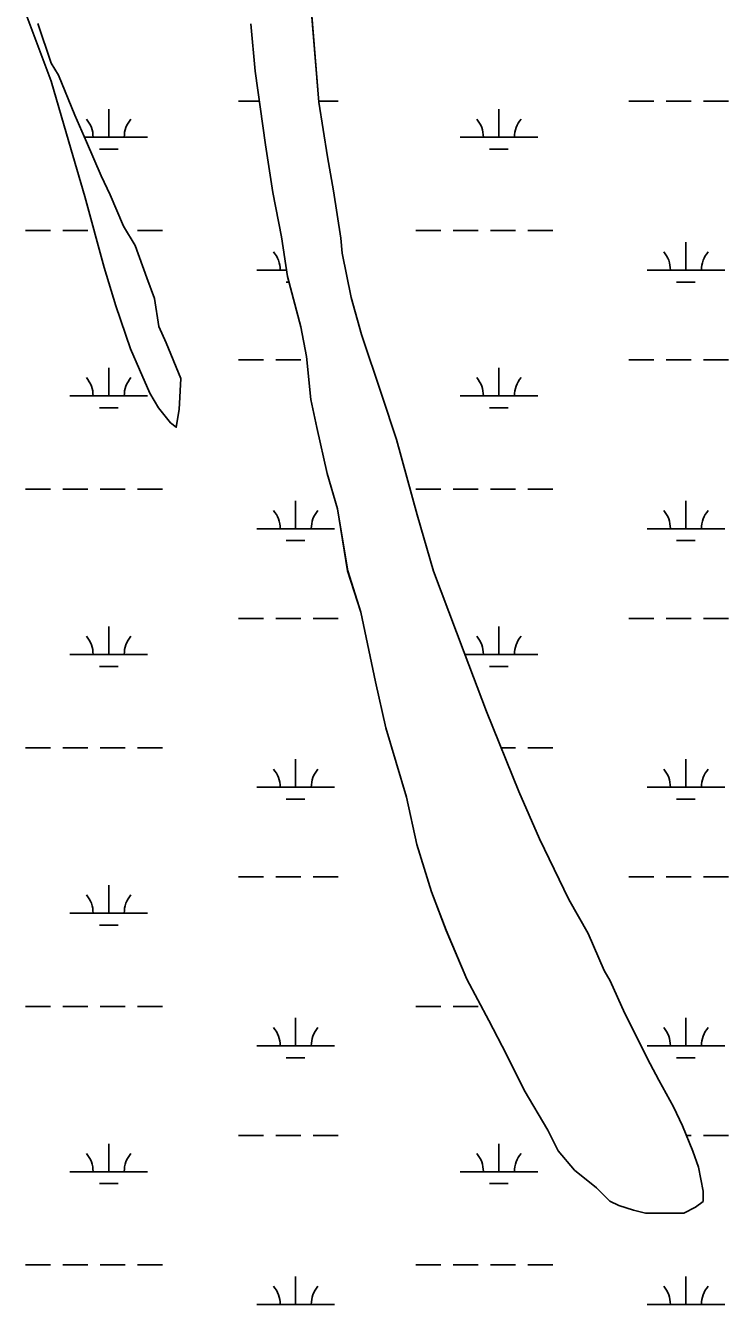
# Model space of a CAD drawing. Extents: x 3161564 to 3199464, y 849354 to 874788.
# Drawn here: x 3189596 to 3190500, y 869976 to 871621 of the extents above; entities that cross this region are included whole.
import ezdxf

# ---------------------------------------------------------------- set-up
doc = ezdxf.new("R2010")
doc.units = 0
for name, color, linetype in [('V-SITE-VEGE', 7, 'Continuous'), ('V-TOPO-SHOR', 7, 'Continuous'), ('V-WETL-SWMP', 7, 'Continuous')]:
    doc.layers.add(name, color=color, linetype=linetype)

msp = doc.modelspace()

# ---------------------------------------------------------------- linework, layer by layer
at = {"layer": 'V-SITE-VEGE'}
for points in [[(3189960.5, 871681.9), (3189973.5, 871522.1), (3189984.8, 871451.7), (3189992.4, 871408), (3190001.8, 871347.1), (3190003.6, 871328.1), (3190014.9, 871271), (3190028.2, 871223.4), (3190054.7, 871145.4), (3190073.6, 871088.3), (3190100.1, 870991.3), (3190120.9, 870919), (3190160.6, 870814.3), (3190189, 870738.2), (3190230.7, 870635.4), (3190257.2, 870574.5), (3190295.1, 870496.4), (3190319.8, 870452.6), (3190340.6, 870405.1), (3190348.2, 870391.7), (3190367.2, 870349.9), (3190399.4, 870285.1), (3190410.8, 870264.2), (3190429.7, 870229.9), (3190441.1, 870205.2), (3190454.4, 870172.8), (3190461.9, 870151.9), (3190467.6, 870121.4), (3190467.6, 870108.1), (3190458, 870100.5), (3190442.8, 870093), (3190393.4, 870093), (3190378.2, 870096.9), (3190359.1, 870102.6), (3190347.7, 870108.3), (3190330.7, 870125.5), (3190302.2, 870148.3), (3190281.3, 870173.1), (3190268, 870199.8), (3190237.7, 870251.2), (3190214.9, 870296.9), (3190192.2, 870340.6), (3190163.7, 870393.9), (3190137.2, 870456.7), (3190118.3, 870506.2), (3190099.4, 870567.1), (3190086.1, 870628), (3190059.7, 870717.4), (3190046.4, 870776.4), (3190027.6, 870865.9), (3190010.5, 870919.1), (3189997.4, 870999), (3189984.1, 871044.7), (3189970.9, 871103.7), (3189963.4, 871139.9), (3189957.8, 871195), (3189950.2, 871233.1), (3189933.2, 871297.8), (3189925.7, 871349.1), (3189914.4, 871406.2), (3189905, 871467.1), (3189891.8, 871562.2), (3189886.2, 871623.1)], [(3189612.3, 871623.5), (3189629.3, 871572.2), (3189638.8, 871556.9), (3189659.7, 871505.5), (3189674.8, 871471.3), (3189693.8, 871427.5), (3189705.1, 871402.8), (3189722.2, 871362.8), (3189737.4, 871338), (3189752.5, 871296.2), (3189762, 871269.5), (3189767.6, 871233.4), (3189777.1, 871212.4), (3189796, 871166.8), (3189794.1, 871126.8), (3189790.2, 871104), (3189782.6, 871109.7), (3189767.5, 871128.8), (3189756.1, 871147.8), (3189742.8, 871178.3), (3189731.4, 871204.9), (3189712.5, 871260.1), (3189697.4, 871309.6), (3189672.8, 871400.9), (3189652, 871471.3), (3189629.3, 871549.3), (3189597.1, 871635)]]:
    msp.add_lwpolyline(points, dxfattribs=at)
at = {"layer": 'V-TOPO-SHOR'}
for p, q in [((3189960.5, 871681.9), (3189973.5, 871522.1)), ((3189629.3, 871549.3), (3189597.1, 871635)), ((3189612.3, 871623.5), (3189629.4, 871572.2)), ((3189891.8, 871562.2), (3189886.2, 871623.1)), ((3189629.4, 871572.2), (3189638.8, 871556.9)), ((3189638.8, 871556.9), (3189659.7, 871505.5)), ((3189905, 871467.1), (3189891.8, 871562.2)), ((3189652, 871471.3), (3189629.3, 871549.3)), ((3189973.5, 871522.1), (3189984.8, 871451.7)), ((3189659.7, 871505.5), (3189674.8, 871471.3)), ((3189672.8, 871400.9), (3189652, 871471.3)), ((3189674.8, 871471.3), (3189693.8, 871427.5)), ((3189914.4, 871406.2), (3189905, 871467.1)), ((3189984.8, 871451.7), (3189992.4, 871408)), ((3189693.8, 871427.5), (3189705.1, 871402.8)), ((3189705.1, 871402.8), (3189722.2, 871362.8)), ((3189925.7, 871349.1), (3189914.4, 871406.2)), ((3189992.4, 871408), (3190001.8, 871347.1)), ((3189697.4, 871309.6), (3189672.8, 871400.9)), ((3189722.2, 871362.8), (3189737.4, 871338)), ((3189737.4, 871338), (3189752.5, 871296.2)), ((3189933.2, 871297.8), (3189925.7, 871349.1)), ((3190001.8, 871347.1), (3190003.6, 871328.1)), ((3190003.6, 871328.1), (3190015, 871271)), ((3189712.5, 871260.1), (3189697.4, 871309.6)), ((3189752.5, 871296.2), (3189762, 871269.5)), ((3189950.2, 871233.1), (3189933.2, 871297.8)), ((3190015, 871271), (3190028.2, 871223.4)), ((3189731.4, 871204.9), (3189712.5, 871260.1)), ((3189762, 871269.5), (3189767.6, 871233.4)), ((3189767.6, 871233.4), (3189777.1, 871212.4)), ((3189957.8, 871195), (3189950.2, 871233.1)), ((3190028.2, 871223.4), (3190054.7, 871145.4)), ((3189742.8, 871178.3), (3189731.4, 871204.9)), ((3189777.1, 871212.4), (3189796, 871166.8)), ((3189963.4, 871139.9), (3189957.8, 871195)), ((3189756.1, 871147.8), (3189742.8, 871178.3)), ((3189796, 871166.8), (3189794.1, 871126.8)), ((3189767.5, 871128.8), (3189756.1, 871147.8)), ((3189970.9, 871103.7), (3189963.4, 871139.9)), ((3190054.7, 871145.4), (3190073.6, 871088.3)), ((3189782.6, 871109.7), (3189767.5, 871128.8)), ((3189794.1, 871126.8), (3189790.2, 871104)), ((3189790.2, 871104), (3189782.6, 871109.7)), ((3189984.1, 871044.7), (3189970.9, 871103.7)), ((3190073.6, 871088.3), (3190100.1, 870991.3)), ((3189997.4, 870999.1), (3189984.1, 871044.7)), ((3190010.6, 870919.1), (3189997.4, 870999.1)), ((3190100.1, 870991.3), (3190120.9, 870919)), ((3190027.6, 870865.9), (3190010.6, 870919.1)), ((3190120.9, 870919), (3190160.6, 870814.3)), ((3190046.5, 870776.4), (3190027.6, 870865.9)), ((3190160.6, 870814.3), (3190189, 870738.2)), ((3190059.7, 870717.5), (3190046.5, 870776.4)), ((3190189, 870738.2), (3190230.7, 870635.4)), ((3190086.1, 870628), (3190059.7, 870717.5)), ((3190230.7, 870635.4), (3190257.2, 870574.5)), ((3190099.4, 870567.1), (3190086.1, 870628)), ((3190118.3, 870506.2), (3190099.4, 870567.1)), ((3190257.2, 870574.5), (3190295.1, 870496.4)), ((3190137.2, 870456.8), (3190118.3, 870506.2)), ((3190295.1, 870496.4), (3190319.8, 870452.6)), ((3190163.7, 870393.9), (3190137.2, 870456.8)), ((3190319.8, 870452.6), (3190340.6, 870405.1)), ((3190340.6, 870405.1), (3190348.2, 870391.7)), ((3190192.2, 870340.6), (3190163.7, 870393.9)), ((3190348.2, 870391.7), (3190367.2, 870349.9)), ((3190367.2, 870349.9), (3190399.4, 870285.1)), ((3190214.9, 870296.9), (3190192.2, 870340.6)), ((3190237.7, 870251.2), (3190214.9, 870296.9)), ((3190399.4, 870285.1), (3190410.8, 870264.2)), ((3190268, 870199.8), (3190237.7, 870251.2)), ((3190410.8, 870264.2), (3190429.7, 870229.9)), ((3190429.7, 870229.9), (3190441.1, 870205.2)), ((3190441.1, 870205.2), (3190454.4, 870172.8)), ((3190281.3, 870173.1), (3190268, 870199.8)), ((3190302.2, 870148.4), (3190281.3, 870173.1)), ((3190454.4, 870172.8), (3190461.9, 870151.9)), ((3190461.9, 870151.9), (3190467.6, 870121.4)), ((3190330.7, 870125.5), (3190302.2, 870148.4)), ((3190347.8, 870108.3), (3190330.7, 870125.5)), ((3190467.6, 870121.4), (3190467.6, 870108.1)), ((3190359.2, 870102.6), (3190347.8, 870108.3)), ((3190378.2, 870096.9), (3190359.2, 870102.6)), ((3190467.6, 870108.1), (3190458.1, 870100.5)), ((3190393.4, 870093), (3190378.2, 870096.9)), ((3190442.8, 870093), (3190393.4, 870093)), ((3190458.1, 870100.5), (3190442.8, 870093))]:
    msp.add_line(p, q, dxfattribs=at)
at = {"layer": 'V-WETL-SWMP'}
for p, q in [((3189960.5, 871681.9), (3189973.5, 871522.1)), ((3189629.3, 871549.3), (3189597.1, 871635)), ((3189612.3, 871623.5), (3189629.4, 871572.2)), ((3189891.8, 871562.2), (3189886.2, 871623.1)), ((3189629.4, 871572.2), (3189638.8, 871556.9)), ((3189638.8, 871556.9), (3189659.7, 871505.5)), ((3189905, 871467.1), (3189891.8, 871562.2)), ((3189652, 871471.3), (3189629.3, 871549.3)), ((3189870.3, 871523.5), (3189897.2, 871523.5)), ((3189973.4, 871523.5), (3189998.3, 871523.5)), ((3189973.5, 871522.1), (3189984.8, 871451.7)), ((3190372.2, 871523.5), (3190404.2, 871523.5)), ((3190420.2, 871523.5), (3190452.2, 871523.5)), ((3190468.2, 871523.5), (3190500.2, 871523.5)), ((3189659.7, 871505.5), (3189674.8, 871471.3)), ((3189703.3, 871477), (3189703.3, 871513)), ((3190205.2, 871477), (3190205.2, 871513)), ((3189672.8, 871400.9), (3189652, 871471.3)), ((3189672.3, 871477), (3189753.3, 871477)), ((3189674.8, 871471.3), (3189693.8, 871427.5)), ((3190155.2, 871477), (3190255.2, 871477)), ((3189691.3, 871461.6), (3189715.3, 871461.6)), ((3189914.4, 871406.2), (3189905, 871467.1)), ((3189984.8, 871451.7), (3189992.4, 871408)), ((3190193.2, 871461.6), (3190217.2, 871461.6)), ((3189693.8, 871427.5), (3189705.1, 871402.8)), ((3189705.1, 871402.8), (3189722.2, 871362.8)), ((3189925.7, 871349.1), (3189914.4, 871406.2)), ((3189992.4, 871408), (3190001.8, 871347.1)), ((3189697.4, 871309.6), (3189672.8, 871400.9)), ((3189596.4, 871357), (3189628.4, 871357)), ((3189644.4, 871357), (3189676.4, 871357)), ((3189722.2, 871362.8), (3189737.4, 871338)), ((3189740.4, 871357), (3189772.4, 871357)), ((3190098.3, 871357), (3190130.3, 871357)), ((3190146.3, 871357), (3190178.3, 871357)), ((3190194.3, 871357), (3190226.3, 871357)), ((3190242.3, 871357), (3190274.3, 871357)), ((3189737.4, 871338), (3189752.5, 871296.2)), ((3189933.2, 871297.8), (3189925.7, 871349.1)), ((3190001.8, 871347.1), (3190003.6, 871328.1)), ((3190445.6, 871306.2), (3190445.6, 871342.2)), ((3190003.6, 871328.1), (3190015, 871271)), ((3189712.5, 871260.1), (3189697.4, 871309.6)), ((3189893.7, 871306.2), (3189932, 871306.2)), ((3190395.6, 871306.2), (3190495.6, 871306.2)), ((3189752.5, 871296.2), (3189762, 871269.5)), ((3189931.7, 871290.8), (3189935, 871290.8)), ((3189950.2, 871233.1), (3189933.2, 871297.8)), ((3190433.6, 871290.8), (3190457.6, 871290.8)), ((3190015, 871271), (3190028.2, 871223.4)), ((3189731.4, 871204.9), (3189712.5, 871260.1)), ((3189762, 871269.5), (3189767.6, 871233.4)), ((3189767.6, 871233.4), (3189777.1, 871212.4)), ((3189957.8, 871195), (3189950.2, 871233.1)), ((3190028.2, 871223.4), (3190054.7, 871145.4)), ((3189742.8, 871178.3), (3189731.4, 871204.9)), ((3189777.1, 871212.4), (3189796, 871166.8)), ((3189870.3, 871190.8), (3189902.3, 871190.8)), ((3189918.3, 871190.8), (3189950.3, 871190.8)), ((3189963.4, 871139.9), (3189957.8, 871195)), ((3190372.2, 871190.8), (3190404.2, 871190.8)), ((3190420.2, 871190.8), (3190452.2, 871190.8)), ((3190468.2, 871190.8), (3190500.2, 871190.8)), ((3189703.3, 871144.4), (3189703.3, 871180.4)), ((3189756.1, 871147.8), (3189742.8, 871178.3)), ((3190205.2, 871144.4), (3190205.2, 871180.4)), ((3189796, 871166.8), (3189794.1, 871126.8)), ((3189653.3, 871144.4), (3189753.3, 871144.4)), ((3189767.5, 871128.8), (3189756.1, 871147.8)), ((3189970.9, 871103.7), (3189963.4, 871139.9)), ((3190054.7, 871145.4), (3190073.6, 871088.3)), ((3190155.2, 871144.4), (3190255.2, 871144.4)), ((3189691.3, 871128.9), (3189715.3, 871128.9)), ((3189782.6, 871109.7), (3189767.5, 871128.8)), ((3189794.1, 871126.8), (3189790.2, 871104)), ((3190193.2, 871128.9), (3190217.2, 871128.9)), ((3189790.2, 871104), (3189782.6, 871109.7)), ((3189984.1, 871044.7), (3189970.9, 871103.7)), ((3190073.6, 871088.3), (3190100.1, 870991.3)), ((3189997.4, 870999.1), (3189984.1, 871044.7)), ((3189596.4, 871024.3), (3189628.4, 871024.3)), ((3189644.4, 871024.3), (3189676.4, 871024.3)), ((3189692.4, 871024.3), (3189724.4, 871024.3)), ((3189740.4, 871024.3), (3189772.4, 871024.3)), ((3190098.3, 871024.3), (3190130.3, 871024.3)), ((3190146.3, 871024.3), (3190178.3, 871024.3)), ((3190194.3, 871024.3), (3190226.3, 871024.3)), ((3190242.3, 871024.3), (3190274.3, 871024.3)), ((3189943.7, 870973.5), (3189943.7, 871009.5)), ((3190445.6, 870973.5), (3190445.6, 871009.5)), ((3190010.6, 870919.1), (3189997.4, 870999.1)), ((3190100.1, 870991.3), (3190120.9, 870919)), ((3189893.7, 870973.5), (3189993.7, 870973.5)), ((3189931.7, 870958.1), (3189955.7, 870958.1)), ((3190395.6, 870973.5), (3190495.6, 870973.5)), ((3190433.6, 870958.1), (3190457.6, 870958.1)), ((3190027.6, 870865.9), (3190010.6, 870919.1)), ((3190120.9, 870919), (3190160.6, 870814.3)), ((3190046.5, 870776.4), (3190027.6, 870865.9)), ((3189703.3, 870811.7), (3189703.3, 870847.7)), ((3189870.3, 870858.1), (3189902.3, 870858.1)), ((3189918.3, 870858.1), (3189950.3, 870858.1)), ((3189966.3, 870858.1), (3189998.3, 870858.1)), ((3190205.2, 870811.7), (3190205.2, 870847.7)), ((3190372.2, 870858.1), (3190404.2, 870858.1)), ((3190420.2, 870858.1), (3190452.2, 870858.1)), ((3190468.2, 870858.1), (3190500.2, 870858.1)), ((3189653.3, 870811.7), (3189753.3, 870811.7)), ((3190160.6, 870814.3), (3190189, 870738.2)), ((3190161.6, 870811.7), (3190255.2, 870811.7)), ((3189691.3, 870796.3), (3189715.3, 870796.3)), ((3190193.2, 870796.3), (3190217.2, 870796.3)), ((3190059.7, 870717.5), (3190046.5, 870776.4)), ((3190189, 870738.2), (3190230.7, 870635.4)), ((3190086.1, 870628), (3190059.7, 870717.5)), ((3189596.4, 870691.6), (3189628.4, 870691.6)), ((3189644.4, 870691.6), (3189676.4, 870691.6)), ((3189692.4, 870691.6), (3189724.4, 870691.6)), ((3189740.4, 870691.6), (3189772.4, 870691.6)), ((3190207.9, 870691.6), (3190226.3, 870691.6)), ((3190242.3, 870691.6), (3190274.3, 870691.6)), ((3189943.7, 870640.9), (3189943.7, 870676.9)), ((3190445.6, 870640.9), (3190445.6, 870676.9)), ((3189893.7, 870640.9), (3189993.7, 870640.9)), ((3190230.7, 870635.4), (3190257.2, 870574.5)), ((3190395.6, 870640.9), (3190495.6, 870640.9)), ((3189931.7, 870625.4), (3189955.7, 870625.4)), ((3190099.4, 870567.1), (3190086.1, 870628)), ((3190433.6, 870625.4), (3190457.6, 870625.4)), ((3190118.3, 870506.2), (3190099.4, 870567.1)), ((3190257.2, 870574.5), (3190295.1, 870496.4)), ((3189703.3, 870479), (3189703.3, 870515)), ((3189870.3, 870525.4), (3189902.3, 870525.4)), ((3189918.3, 870525.4), (3189950.3, 870525.4)), ((3189966.3, 870525.4), (3189998.3, 870525.4)), ((3190372.2, 870525.4), (3190404.2, 870525.4)), ((3190420.2, 870525.4), (3190452.2, 870525.4)), ((3190468.2, 870525.4), (3190500.2, 870525.4)), ((3190137.2, 870456.8), (3190118.3, 870506.2)), ((3190295.1, 870496.4), (3190319.8, 870452.6)), ((3189653.3, 870479), (3189753.3, 870479)), ((3189691.3, 870463.6), (3189715.3, 870463.6)), ((3190163.7, 870393.9), (3190137.2, 870456.8)), ((3190319.8, 870452.6), (3190340.6, 870405.1)), ((3190340.6, 870405.1), (3190348.2, 870391.7)), ((3190192.2, 870340.6), (3190163.7, 870393.9)), ((3190348.2, 870391.7), (3190367.2, 870349.9)), ((3189596.4, 870358.9), (3189628.4, 870358.9)), ((3189644.4, 870358.9), (3189676.4, 870358.9)), ((3189692.4, 870358.9), (3189724.4, 870358.9)), ((3189740.4, 870358.9), (3189772.4, 870358.9)), ((3190098.3, 870358.9), (3190130.3, 870358.9)), ((3190146.3, 870358.9), (3190178.3, 870358.9)), ((3190367.2, 870349.9), (3190399.4, 870285.1)), ((3189943.7, 870308.2), (3189943.7, 870344.2)), ((3190214.9, 870296.9), (3190192.2, 870340.6)), ((3190445.6, 870308.2), (3190445.6, 870344.2)), ((3189893.7, 870308.2), (3189993.7, 870308.2)), ((3190395.6, 870308.2), (3190495.6, 870308.2)), ((3189931.7, 870292.8), (3189955.7, 870292.8)), ((3190237.7, 870251.2), (3190214.9, 870296.9)), ((3190399.4, 870285.1), (3190410.8, 870264.2)), ((3190433.6, 870292.8), (3190457.6, 870292.8)), ((3190268, 870199.8), (3190237.7, 870251.2)), ((3190410.8, 870264.2), (3190429.7, 870229.9)), ((3190429.7, 870229.9), (3190441.1, 870205.2)), ((3190441.1, 870205.2), (3190454.4, 870172.8)), ((3189870.3, 870192.8), (3189902.3, 870192.8)), ((3189918.3, 870192.8), (3189950.3, 870192.8)), ((3189966.3, 870192.8), (3189998.3, 870192.8)), ((3190281.3, 870173.1), (3190268, 870199.8)), ((3190446.2, 870192.8), (3190452.2, 870192.8)), ((3190468.2, 870192.8), (3190500.2, 870192.8)), ((3189703.3, 870146.3), (3189703.3, 870182.3)), ((3190205.2, 870146.3), (3190205.2, 870182.3)), ((3190302.2, 870148.4), (3190281.3, 870173.1)), ((3190454.4, 870172.8), (3190461.9, 870151.9)), ((3190461.9, 870151.9), (3190467.6, 870121.4)), ((3189653.3, 870146.3), (3189753.3, 870146.3)), ((3190155.2, 870146.3), (3190255.2, 870146.3)), ((3190330.7, 870125.5), (3190302.2, 870148.4)), ((3189691.3, 870130.9), (3189715.3, 870130.9)), ((3190193.2, 870130.9), (3190217.2, 870130.9)), ((3190347.8, 870108.3), (3190330.7, 870125.5)), ((3190467.6, 870121.4), (3190467.6, 870108.1)), ((3190359.2, 870102.6), (3190347.8, 870108.3)), ((3190378.2, 870096.9), (3190359.2, 870102.6)), ((3190467.6, 870108.1), (3190458.1, 870100.5)), ((3190393.4, 870093), (3190378.2, 870096.9)), ((3190442.8, 870093), (3190393.4, 870093)), ((3190458.1, 870100.5), (3190442.8, 870093)), ((3189596.4, 870026.3), (3189628.4, 870026.3)), ((3189644.4, 870026.3), (3189676.4, 870026.3)), ((3189692.4, 870026.3), (3189724.4, 870026.3)), ((3189740.4, 870026.3), (3189772.4, 870026.3)), ((3190098.3, 870026.3), (3190130.3, 870026.3)), ((3190146.3, 870026.3), (3190178.3, 870026.3)), ((3190194.3, 870026.3), (3190226.3, 870026.3)), ((3190242.3, 870026.3), (3190274.3, 870026.3)), ((3189943.7, 869975.5), (3189943.7, 870011.5)), ((3190445.6, 869975.5), (3190445.6, 870011.5)), ((3189893.7, 869975.5), (3189993.7, 869975.5)), ((3190395.6, 869975.5), (3190495.6, 869975.5))]:
    msp.add_line(p, q, dxfattribs=at)
for centre, start, end in [((3189648, 871477.5), 359.2282, 40.7718), ((3189758.5, 871477.5), 139.2282, 180.7718), ((3190149.9, 871477.5), 359.2282, 40.7718), ((3190260.4, 871477.5), 139.2282, 180.7718), ((3189888.5, 871306.7), 359.2282, 40.7718), ((3190390.4, 871306.7), 359.2282, 40.7718), ((3190500.9, 871306.7), 139.2282, 180.7718), ((3189648, 871144.8), 359.2282, 40.7718), ((3189758.5, 871144.8), 139.2282, 180.7718), ((3190149.9, 871144.8), 359.2282, 40.7718), ((3190260.4, 871144.8), 139.2282, 180.7718), ((3189888.5, 870974), 359.2282, 40.7718), ((3189999, 870974), 139.2282, 180.7718), ((3190390.4, 870974), 359.2282, 40.7718), ((3190500.9, 870974), 139.2282, 180.7718), ((3189648, 870812.2), 359.2282, 40.7718), ((3189758.5, 870812.2), 139.2282, 180.7718), ((3190149.9, 870812.2), 359.2282, 40.7718), ((3190260.4, 870812.2), 139.2282, 180.7718), ((3189888.5, 870641.3), 359.2282, 40.7718), ((3189999, 870641.3), 139.2282, 180.7718), ((3190390.4, 870641.3), 359.2282, 40.7718), ((3190500.9, 870641.3), 139.2282, 180.7718), ((3189648, 870479.5), 359.2282, 40.7718), ((3189758.5, 870479.5), 139.2282, 180.7718), ((3189888.5, 870308.7), 359.2282, 40.7718), ((3189999, 870308.7), 139.2282, 180.7718), ((3190390.4, 870308.7), 359.2282, 40.7718), ((3190500.9, 870308.7), 139.2282, 180.7718), ((3189648, 870146.8), 359.2282, 40.7718), ((3189758.5, 870146.8), 139.2282, 180.7718), ((3190149.9, 870146.8), 359.2282, 40.7718), ((3190260.4, 870146.8), 139.2282, 180.7718), ((3189888.5, 869976), 359.2282, 40.7718), ((3189999, 869976), 139.2282, 180.7718), ((3190390.4, 869976), 359.2282, 40.7718), ((3190500.9, 869976), 139.2282, 180.7718)]:
    msp.add_arc(centre, 35.2, start, end, dxfattribs=at)

doc.saveas('drawing.dxf')
